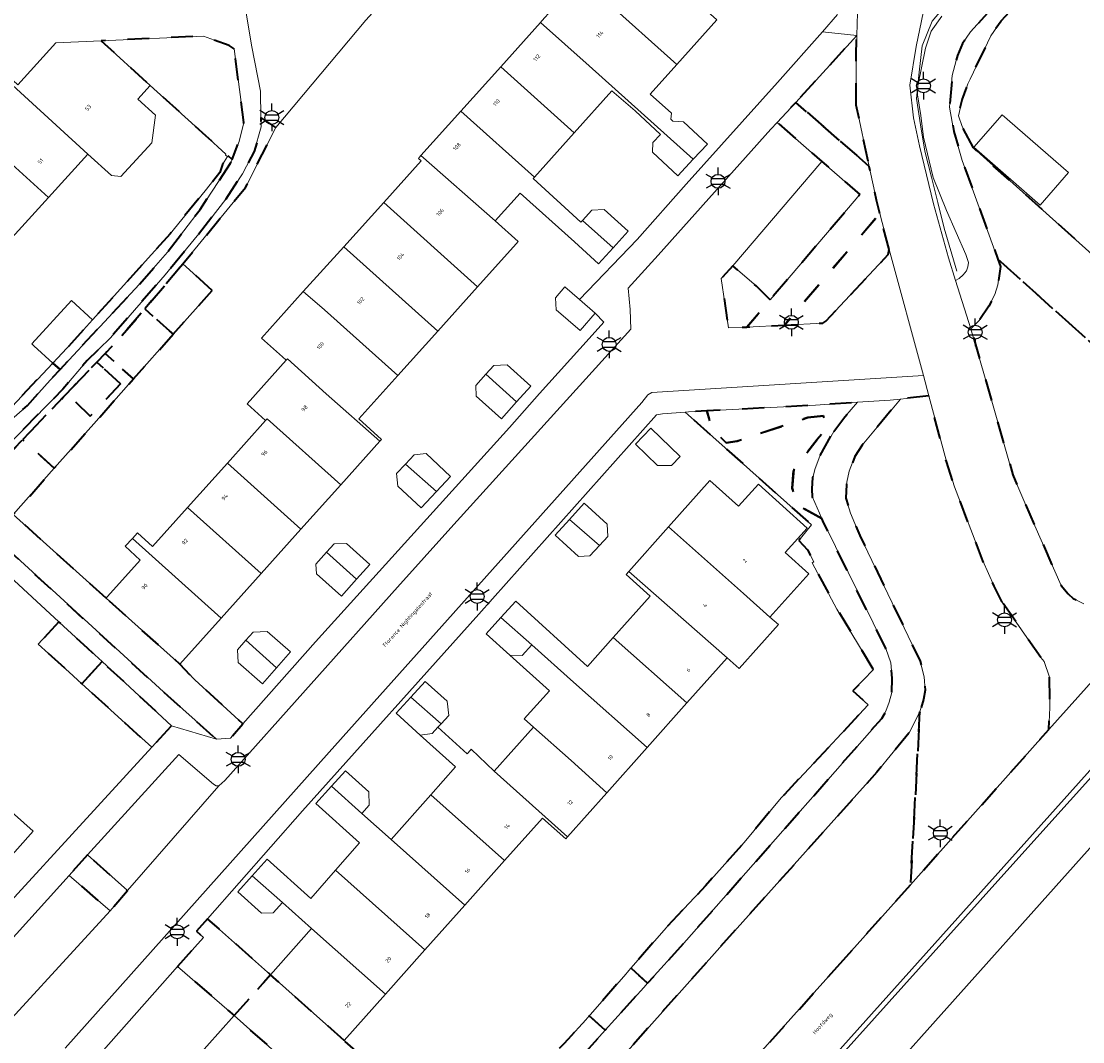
# Model space of a CAD drawing. Extents: x 105780 to 185197, y 477999 to 525027.
# Tile 131 of 562: x 106806 to 106903, y 479144 to 479237. Entities that reach past the tile are written whole.
import ezdxf
from ezdxf.enums import TextEntityAlignment as Align

# ---------------------------------------------------------------- set-up
doc = ezdxf.new("R2010")
doc.units = 0
doc.linetypes.add('XX-HIDDEN', pattern=[4, 2, -2])
for name, color, linetype, lineweight in [('B-GV-GR-MATERIAALGRENS-G', 252, 'XX-HIDDEN', 35), ('B-RO-IE-MEUBILAIR_WEGMEUBILAIR-S', 252, 'Continuous', 25), ('B-RO-IE-TERREINAFSCHEIDING_KUNSTMATIG_HEKWERK-G', 252, 'IE-TERREINAFSCHEIDING-KUNSTMATIG', 18), ('B-WE-GW-WATERGANG_SLOOT_INSTEEK-G', 252, 'Continuous', 30), ('B-XX-KG-KADASTRAAL_BEBOUWING-G', 252, 'Continuous', 20), ('B1-WE-OG-BEBOUWING-T18', 7, 'Continuous', 18), ('B1-WE-OG-TERREIN_ERF-GV', 252, 'Continuous', 18), ('B1-WE-OG-TOPOGRAFIE-T18', 10, 'Continuous', 18), ('B1-WE-OG-WEG-GV', 7, 'Continuous', 18), ('B1-WE-VH-VERHARDING_ASFALT-GV', 252, 'Continuous', 18), ('B1-WE-VH-VERHARDING_BETONSTRAATSTEEN-GV', 252, 'Continuous', 18), ('B1-WE-VH-VERHARDING_TEGEL-GV', 252, 'Continuous', 18)]:
    doc.layers.add(name, color=color, linetype=linetype, lineweight=lineweight)
doc.styles.add('NLCS-ISO', font='NLCS-ISO.ttf')
doc.styles.add('NLCS-ISO-M200-T18', font='NLCS-ISO.ttf', dxfattribs={"height": 0.36})
doc.linetypes.add('IE-TERREINAFSCHEIDING-KUNSTMATIG', pattern='A,4,[82,NLCS.SHX,S=0.75,R=90,X=0,Y=0],4,-2', length=10)

# ---------------------------------------------------------------- blocks, each defined once
blk = doc.blocks.new('B-SIE-WEG_LICHTMAST-SO')
at = {"ltscale": 0.1}
for p, q in [((0, 1.27), (0, 2.53)), ((-1.1, 0.63), (-2.19, 1.27)), ((1.1, 0.63), (2.19, 1.27)), ((-1.1, -0.63), (-2.19, -1.27)), ((0, -1.27), (0, -2.53)), ((1.1, -0.63), (2.19, -1.27))]:
    blk.add_line(p, q, dxfattribs=at)
at = {"flags": 128}
for points in [[(-1.16, 0.5), (1.16, 0.5)], [(-1.16, -0.5), (1.16, -0.5)]]:
    blk.add_lwpolyline(points, dxfattribs=at)
at = {"ltscale": 0.1}
blk.add_circle((0, 0), 1.27, dxfattribs=at)
at = {"style": 'NLCS-ISO'}
blk.add_attdef('TYPE', text='', height=1.8, dxfattribs=at).set_placement((0, 2.53), align=Align.BOTTOM_CENTER)

msp = doc.modelspace()

# ---------------------------------------------------------------- linework, layer by layer
at = {"layer": 'B-GV-GR-MATERIAALGRENS-G', "flags": 128}
for points in [[(106892.864, 479225.148), (106891.821, 479227.102), (106891.484, 479228.071), (106891.817, 479229.541), (106892.359, 479231.021), (106892.559, 479231.439), (106894.444, 479235.385), (106895.38, 479236.774), (106903.939, 479245.837), (106903.082, 479246.602), (106903.39, 479247), (106902.992, 479247.359), (106898.969, 479242.817), (106892.595, 479235.758), (106891.867, 479234.68), (106891.389, 479233.579), (106890.914, 479231.752), (106890.889, 479231.439), (106890.682, 479228.881), (106891.079, 479226.665), (106891.839, 479223.996), (106895.088, 479214.996), (106914.768, 479197.302), (106918.537, 479201.793), (106918.62, 479201.723), (106918.779, 479201.888)], [(106825.35, 479234.21), (106824.892, 479234.504), (106822.558, 479235.361), (106813.204, 479234.938), (106817.692, 479230.858), (106822.732, 479226.286), (106824.594, 479224.597), (106825.154, 479224.089), (106825.81, 479225.74), (106826.23, 479227.48)], [(106882.152, 479229.07), (106882.139, 479233.61), (106882.2, 479235.419), (106876.631, 479229.316), (106883.344, 479223.464)], [(106884.308, 479219.171), (106884, 479220.378), (106883.344, 479223.464), (106876.631, 479229.316), (106874.945, 479227.469), (106879.024, 479223.913), (106882.49, 479220.892), (106874.292, 479211.294), (106872.158, 479208.796), (106875.597, 479208.973)], [(106829.15, 479227.03), (106827.787, 479227.941), (106827.8, 479227.09), (106827.19, 479224.84), (106826.1, 479222.8), (106824.58, 479220.47), (106822.4, 479217.63), (106819.05, 479213.57), (106814.05, 479207.81), (106811.93, 479205.73), (106809.7, 479203.11), (106801.545, 479194.821), (106802.07, 479194.35), (106806.03, 479198.5), (106809.771, 479202.42), (106810.073, 479202.737), (106812.804, 479205.599), (106813.556, 479206.387), (106814.77, 479207.66), (106817.186, 479210.457), (106819.02, 479212.58), (106820.661, 479214.576), (106826.38, 479221.53)], [(106816.7, 479212.71), (106819.25, 479215.62), (106822.23, 479219.54), (106825.02, 479223.75), (106825.154, 479224.089), (106824.594, 479224.597), (106824.558, 479224.485), (106824.74, 479224.37), (106824.286, 479223.633), (106824.052, 479222.898), (106823.163, 479221.806), (106822.71, 479221.25), (106819.51, 479217.32), (106812.411, 479209.452), (106810.492, 479207.325), (106808.786, 479205.511), (106809.449, 479204.915)], [(106885.15, 479215.869), (106884.308, 479219.171), (106875.597, 479208.973), (106879.095, 479209.153), (106879.373, 479209.325), (106885.071, 479215.43)], [(106823.334, 479212.146), (106821.267, 479214.033), (106820.661, 479214.576), (106819.02, 479212.58), (106817.186, 479210.457), (106819.776, 479208.135)], [(106874.292, 479211.294), (106873.037, 479212.539), (106870.874, 479214.371), (106869.815, 479213.219), (106870.476, 479208.709), (106872.158, 479208.796)], [(106895.088, 479214.996), (106895.331, 479214.324), (106895.099, 479212.648), (106894.822, 479211.768), (106894.276, 479210.706), (106893.378, 479209.383), (106892.633, 479208.641), (106893.796, 479204.568), (106894.525, 479202.014), (106896.457, 479195.307), (106897.996, 479191.67), (106900.882, 479185.179), (106901.493, 479184.435), (106901.964, 479184.01), (106902.928, 479183.529), (106903.941, 479183.309), (106905.353, 479183.145), (106906.671, 479183.11), (106908.163, 479183.385), (106910.3, 479184.235), (106911.118, 479184.733), (106918.64, 479193.075), (106916.535, 479195.647), (106914.768, 479197.302)], [(106819.776, 479208.135), (106817.186, 479210.457), (106814.77, 479207.66), (106813.556, 479206.387), (106816.158, 479204.056)], [(106810.073, 479202.737), (106809.771, 479202.42), (106806.03, 479198.5), (106808.926, 479195.903), (106812.52, 479199.955), (106816.158, 479204.056), (106813.556, 479206.387), (106812.804, 479205.599), (106814.98, 479203.61), (106812.21, 479200.66)], [(106814.98, 479203.61), (106812.804, 479205.599), (106810.073, 479202.737), (106812.21, 479200.66)], [(106797.2, 479202.14), (106795.169, 479199.843), (106795.51, 479199.89), (106796.23, 479199.74), (106798.79, 479197.79), (106801.23, 479197.47), (106802.04, 479197.76), (106806.48, 479201.63), (106808.56, 479203.96), (106809.449, 479204.915), (106808.786, 479205.511), (106801.746, 479198.026)], [(106880.098, 479199.262), (106881.112, 479200.602), (106882.28, 479201.922), (106878.419, 479201.666), (106868.523, 479201.141), (106868.983, 479199.525), (106870.274, 479198.233), (106871.278, 479198.376), (106877.732, 479200.53), (106879.167, 479200.674), (106879.597, 479199.668), (106878.593, 479198.52), (106876.442, 479195.792), (106876.298, 479194.069), (106876.872, 479192.489), (106879.005, 479191.303), (106878.156, 479193.251), (106878.121, 479194.036), (106878.193, 479195.052), (106878.41, 479195.878), (106878.829, 479197.008)], [(106895.487, 479183.671), (106894.746, 479185.129), (106893.716, 479187.434), (106891.134, 479194.21), (106890.389, 479196.513), (106888.783, 479202.517), (106886.182, 479202.224), (106882.681, 479198.004), (106882.032, 479196.981), (106881.506, 479195.622), (106881.3, 479194.644), (106881.25, 479194.406), (106881.207, 479193.183), (106881.618, 479191.799), (106882.483, 479189.769), (106887.987, 479178.271), (106888.366, 479176.848), (106888.44, 479175.644), (106888.306, 479174.797), (106887.972, 479173.648), (106887.104, 479157.864), (106899.747, 479172.052), (106899.829, 479174.051), (106899.813, 479176.825), (106899.324, 479178.242), (106899.003, 479178.626)], [(106879.097, 479191.091), (106879.005, 479191.303), (106876.872, 479192.489), (106876.298, 479194.069), (106876.442, 479195.792), (106878.593, 479198.52), (106879.597, 479199.668), (106879.167, 479200.674), (106877.732, 479200.53), (106871.278, 479198.376), (106870.274, 479198.233), (106868.983, 479199.525), (106868.523, 479201.141), (106866.842, 479201.052), (106866.531, 479201.028), (106866.807, 479200.782), (106878.074, 479190.722), (106876.916, 479189.302), (106877.717, 479188.459), (106878.295, 479187.357), (106878.121, 479187.249), (106880.397, 479183.038), (106883.72, 479177.533), (106881.849, 479175.561), (106883.257, 479174.307), (106879.161, 479169.905), (106876.936, 479167.545), (106875.595, 479166.122), (106875.293, 479165.802), (106871.906, 479161.71), (106868.387, 479157.776), (106864.921, 479154.094), (106864.815, 479153.972), (106861.583, 479150.249), (106863.102, 479148.867), (106866.421, 479152.547), (106866.666, 479152.819), (106877.042, 479164.6), (106878.424, 479166.169), (106884.487, 479173.053), (106884.866, 479173.711), (106885.157, 479174.545), (106885.396, 479175.438), (106885.434, 479176.716), (106885.304, 479178.135), (106884.854, 479179.432)], [(106808.926, 479195.903), (106806.03, 479198.5), (106802.07, 479194.35), (106805.166, 479191.663)], [(106813.666, 479184.046), (106805.166, 479191.663), (106802.07, 479194.35), (106801.545, 479194.821), (106800.6, 479193.86), (106800.42, 479193.2), (106800.66, 479192.47), (106801.35, 479191.66), (106802.54, 479190.43), (106819.25, 479175.14), (106823.724, 479171.166), (106825.019, 479171.249), (106826.141, 479172.561), (106821.77, 479176.58), (106820.379, 479178.019)], [(106809.344, 479181.879), (106807.465, 479179.824), (106810.273, 479177.271), (106811.428, 479176.221), (106813.285, 479178.246), (106811.968, 479179.46), (106809.762, 479181.493)], [(106813.285, 479178.246), (106811.428, 479176.221), (106815.734, 479172.327), (106817.832, 479170.424), (106819.638, 479172.393)], [(106811.943, 479160.601), (106810.277, 479158.72), (106814.013, 479155.479), (106815.597, 479157.344)], [(106822.917, 479154.762), (106821.924, 479153.633), (106822.556, 479153.04), (106820.184, 479150.41), (106825.343, 479145.913), (106828.662, 479149.646)], [(106835.402, 479143.644), (106828.662, 479149.646), (106825.343, 479145.913), (106834.179, 479138.058), (106834.161, 479138.038), (106843.775, 479129.528), (106843.777, 479129.531), (106844.823, 479128.596), (106848.127, 479132.282), (106846.026, 479134.182)], [(106863.102, 479148.867), (106861.583, 479150.249), (106861.245, 479149.86), (106861.144, 479149.744), (106857.846, 479145.984), (106857.764, 479145.891), (106859.235, 479144.58), (106862.75, 479148.477)], [(106859.235, 479144.58), (106857.764, 479145.891), (106857.45, 479145.533), (106855.835, 479143.758), (106855.432, 479143.315), (106855.118, 479142.997), (106854.012, 479141.906), (106855.57, 479140.518), (106856.618, 479141.677), (106856.905, 479141.996)]]:
    msp.add_lwpolyline(points, close=True, dxfattribs=at)
for points in [[(106880.441, 479150.387), (106887.104, 479157.864), (106887.972, 479173.648), (106887.031, 479171.81), (106884.03, 479168.141), (106869.442, 479151.854), (106850.82, 479130.959), (106821.005, 479097.629), (106805.382, 479082.003), (106808.124, 479080.435)], [(106836.618, 479102.046), (106838.909, 479104.311), (106840.972, 479106.351), (106846.869, 479112.977), (106880.441, 479150.387)]]:
    msp.add_lwpolyline(points, dxfattribs=at)
at = {"layer": 'B-RO-IE-TERREINAFSCHEIDING_KUNSTMATIG_HEKWERK-G', "flags": 128}
msp.add_lwpolyline([(106891.348, 479213.885), (106890.177, 479217.829), (106889.599, 479220.166), (106889.026, 479222.485), (106888.425, 479224.862), (106888.036, 479227.25), (106887.668, 479229.656), (106887.915, 479232.059), (106888.176, 479234.466), (106889.075, 479236.714), (106890.624, 479238.522), (106889.727, 479239.363), (106891.346, 479241.138)], dxfattribs=at)
at = {"layer": 'B-WE-GW-WATERGANG_SLOOT_INSTEEK-G', "flags": 128}
for points in [[(107035.403, 479314.575), (107008.687, 479284.573), (106950.549, 479220.066), (106946.073, 479215.052), (106922.096, 479188.199), (106915.46, 479180.837), (106894.817, 479157.926), (106871.207, 479131.64), (106856.664, 479115.264), (106843.753, 479100.883), (106839.086, 479095.685), (106831.058, 479087.346), (106828.558, 479083.714), (106824.433, 479078.796), (106811.785, 479064.255), (106806.391, 479058.054), (106807.249, 479057.263), (106794.544, 479043.112)], [(106803.729, 479049.822), (106814.47, 479061.873), (106828.835, 479077.991), (106883.759, 479139.14), (106907.593, 479165.795), (106918.595, 479178.021), (106949.929, 479212.839), (107009.785, 479279.696), (107025.348, 479296.852)]]:
    msp.add_lwpolyline(points, dxfattribs=at)
msp.add_lwpolyline([(106864.382, 479089.73), (106866.227, 479092.109), (106868.209, 479094.391), (106890.047, 479118.708), (106900.311, 479130.059), (106917.399, 479149.19), (106932.005, 479165.409), (106918.595, 479178.021), (106907.593, 479165.795), (106883.759, 479139.14), (106828.835, 479077.991), (106814.47, 479061.873), (106803.729, 479049.822), (106797.014, 479042.489), (106794.981, 479040.143), (106793.244, 479038.231), (106763.49, 479005.024), (106776.564, 478993.275), (106806.549, 479026.282), (106808.65, 479028.626), (106816.403, 479037.017), (106824.289, 479045.56), (106847.641, 479071.621)], close=True, dxfattribs=at)
at = {"layer": 'B-XX-KG-KADASTRAAL_BEBOUWING-G', "flags": 128}
for points in [[(106862.743, 479242.827), (106859.101, 479238.771), (106865.774, 479232.779), (106869.416, 479236.836)], [(106865.774, 479232.779), (106859.101, 479238.771), (106856.974, 479240.681), (106853.455, 479236.762), (106853.318, 479236.61), (106857.756, 479232.657), (106867.262, 479224.116), (106868.562, 479225.503), (106866.393, 479227.539), (106865.409, 479227.583), (106865.212, 479227.768), (106865.27, 479228.34), (106863.337, 479230.065)], [(106853.318, 479236.61), (106849.689, 479232.567), (106856.405, 479226.538), (106859.829, 479230.352), (106861.979, 479228.552), (106864.289, 479226.39), (106863.595, 479225.651), (106863.555, 479224.764), (106865.85, 479222.611), (106867.262, 479224.116), (106857.756, 479232.657)], [(106816.548, 479229.6), (106817.692, 479230.858), (106813.204, 479234.938), (106809.068, 479234.749), (106805.593, 479230.926), (106803.536, 479232.796), (106803.279, 479232.514), (106811.998, 479224.595), (106814.159, 479222.629), (106815.015, 479222.531), (106817.821, 479225.617), (106818.151, 479228.143)], [(106803.279, 479232.514), (106799.667, 479228.541), (106808.396, 479220.635), (106811.998, 479224.595)], [(106849.689, 479232.567), (106846.047, 479228.51), (106852.762, 479222.481), (106856.405, 479226.538)], [(106799.667, 479228.541), (106796.041, 479224.553), (106804.74, 479216.613), (106808.396, 479220.635)], [(106852.649, 479222.355), (106852.762, 479222.481), (106846.047, 479228.51), (106842.405, 479224.454), (106849.187, 479218.499), (106851.463, 479221.034), (106856.419, 479216.579), (106858.613, 479214.576), (106859.943, 479216.033), (106857.151, 479218.54), (106857.001, 479218.376)], [(106901.546, 479222.901), (106895.487, 479228.183), (106892.9, 479225.215), (106898.96, 479219.933)], [(106842.405, 479224.454), (106842.286, 479224.321), (106842.178, 479224.201), (106842.434, 479223.971), (106839.006, 479220.178), (106847.58, 479212.479), (106851.108, 479216.408), (106851.29, 479216.611), (106849.187, 479218.499)], [(106839.006, 479220.178), (106835.35, 479216.134), (106843.938, 479208.423), (106847.58, 479212.479)], [(106857.151, 479218.54), (106859.943, 479216.033), (106861.323, 479217.545), (106859.139, 479219.539), (106857.996, 479219.466)], [(106835.35, 479216.134), (106831.65, 479212.04), (106833.596, 479210.357), (106840.288, 479204.357), (106843.938, 479208.423)], [(106856.88, 479211.305), (106855.547, 479212.462), (106854.692, 479211.477), (106854.765, 479210.379), (106856.946, 479208.488), (106858.312, 479210.063)], [(106833.596, 479210.357), (106831.65, 479212.04), (106827.838, 479207.794), (106829.752, 479206.075), (106830.104, 479205.759), (106830.23, 479205.899), (106833.753, 479202.708), (106838.645, 479198.365), (106838.804, 479198.54), (106836.734, 479200.399), (106840.288, 479204.357)], [(106810.492, 479207.325), (106812.411, 479209.452), (106810.499, 479211.211), (106806.864, 479207.248), (106807.05, 479207.08), (106808.786, 479205.511)], [(106833.753, 479202.708), (106830.23, 479205.899), (106830.104, 479205.759), (106826.533, 479201.782), (106828.225, 479200.263), (106828.368, 479200.422), (106835.081, 479194.395), (106838.645, 479198.365)], [(106848.328, 479204.481), (106851.142, 479201.955), (106852.448, 479203.411), (106850.28, 479205.355), (106849.058, 479205.294)], [(106848.328, 479204.481), (106847.405, 479203.452), (106847.453, 479202.49), (106849.764, 479200.418), (106851.142, 479201.955)], [(106828.225, 479200.263), (106824.726, 479196.365), (106831.439, 479190.338), (106835.081, 479194.395), (106828.368, 479200.422)], [(106866.082, 479196.966), (106863.384, 479199.551), (106861.989, 479198.094), (106864.021, 479196.148), (106865.298, 479196.147)], [(106840.991, 479196.282), (106843.821, 479193.77), (106845.113, 479195.151), (106842.885, 479197.235), (106841.774, 479197.119)], [(106824.726, 479196.365), (106821.082, 479192.306), (106827.81, 479186.295), (106831.439, 479190.338)], [(106840.991, 479196.282), (106840.186, 479195.422), (106840.306, 479194.266), (106842.428, 479192.281), (106843.821, 479193.77)], [(106865.02, 479190.547), (106871.847, 479184.468), (106874.276, 479182.305), (106877.834, 479186.264), (106875.679, 479188.208), (106877.68, 479190.443), (106873.219, 479194.451), (106871.41, 479192.426), (106868.779, 479194.768)], [(106821.082, 479192.306), (106817.9, 479188.762), (106816.53, 479190), (106816.056, 479189.497), (106824.155, 479182.225), (106827.81, 479186.295)], [(106855.959, 479191.23), (106858.695, 479188.836), (106859.466, 479189.68), (106859.414, 479190.808), (106857.32, 479192.721)], [(106855.959, 479191.23), (106854.65, 479189.796), (106856.781, 479187.851), (106857.84, 479187.899), (106858.695, 479188.836)], [(106871.847, 479184.468), (106865.02, 479190.547), (106861.394, 479186.475), (106870.358, 479178.6), (106871.472, 479177.608), (106875.045, 479181.62), (106874.276, 479182.305)], [(106816.056, 479189.497), (106815.39, 479188.79), (106816.772, 479187.506), (106813.787, 479184.181), (106813.666, 479184.046), (106820.379, 479178.019), (106824.155, 479182.225)], [(106833.787, 479188.23), (106832.815, 479187.152), (106832.853, 479186.274), (106835.137, 479184.215), (106836.534, 479185.764)], [(106833.787, 479188.23), (106836.534, 479185.764), (106837.75, 479187.113), (106835.612, 479189.041), (106834.472, 479188.991)], [(106861.394, 479186.475), (106861.139, 479186.188), (106863.333, 479184.234), (106859.962, 479180.449), (106866.679, 479174.468), (106870.358, 479178.6)], [(106859.962, 479180.449), (106857.602, 479177.799), (106851.056, 479183.761), (106849.707, 479182.279), (106852.533, 479179.763), (106856.336, 479176.377), (106863.053, 479170.396), (106866.679, 479174.468)], [(106849.707, 479182.279), (106848.349, 479180.787), (106850.512, 479178.819), (106851.656, 479178.8), (106852.533, 479179.763)], [(106826.425, 479180.187), (106829.217, 479177.68), (106830.49, 479179.133), (106828.352, 479181.007), (106827.09, 479180.947)], [(106826.425, 479180.187), (106825.656, 479179.31), (106825.709, 479178.176), (106827.939, 479176.222), (106829.217, 479177.68)], [(106856.336, 479176.377), (106852.533, 479179.763), (106851.656, 479178.8), (106850.512, 479178.819), (106854.138, 479175.59), (106851.84, 479173.005), (106852.673, 479172.264), (106856.113, 479169.206), (106859.382, 479166.275), (106863.053, 479170.396)], [(106841.48, 479175.005), (106844.238, 479172.549), (106844.942, 479173.327), (106844.79, 479174.617), (106842.777, 479176.439)], [(106841.48, 479175.005), (106840.141, 479173.526), (106842.339, 479171.537), (106843.44, 479171.667), (106843.962, 479172.244), (106844.238, 479172.549)], [(106849.084, 479168.233), (106846.998, 479170.238), (106846.925, 479170.156), (106846.632, 479169.827), (106843.962, 479172.244), (106843.44, 479171.667), (106842.339, 479171.537), (106845.56, 479168.623), (106843.299, 479166.084), (106850.039, 479160.081), (106853.492, 479163.959), (106855.627, 479162.057), (106855.8, 479162.252)], [(106852.673, 479172.264), (106849.084, 479168.233), (106855.8, 479162.252), (106859.382, 479166.275), (106856.113, 479169.206)], [(106803.568, 479165.816), (106804.76, 479167.18), (106803.997, 479167.882), (106796.774, 479159.785), (106800.985, 479156.029), (106806.991, 479162.763)], [(106834.23, 479166.858), (106837.011, 479164.381), (106837.687, 479165.126), (106837.65, 479166.343), (106835.517, 479168.277)], [(106839.673, 479162.011), (106837.011, 479164.381), (106834.23, 479166.858), (106832.817, 479165.301), (106836.779, 479161.706), (106834.599, 479159.211), (106842.775, 479151.923), (106846.413, 479156.009)], [(106843.299, 479166.084), (106839.673, 479162.011), (106846.413, 479156.009), (106850.039, 479160.081)], [(106834.599, 479159.211), (106832.337, 479156.623), (106828.368, 479160.209), (106827, 479158.694), (106829.759, 479156.238), (106832.421, 479153.867), (106839.161, 479147.865), (106842.775, 479151.923)], [(106827, 479158.694), (106825.674, 479157.226), (106827.847, 479155.263), (106828.907, 479155.295), (106829.759, 479156.238)], [(106832.421, 479153.867), (106828.662, 479149.646), (106835.402, 479143.644), (106839.161, 479147.865)], [(106821.619, 479141.724), (106830.455, 479133.869), (106834.161, 479138.038), (106834.179, 479138.058), (106825.343, 479145.913)]]:
    msp.add_lwpolyline(points, close=True, dxfattribs=at)
at = {"layer": 'B1-WE-OG-TERREIN_ERF-GV', "flags": 128}
for points in [[(106823.555, 479251.875), (106825.27, 479244.62), (106826.96, 479234.4), (106827.75, 479230.35), (106827.787, 479227.941), (106829.15, 479227.03), (106837.38, 479236.83), (106839.49, 479239.2), (106828.12, 479249.25), (106827.13, 479248.37)], [(106901.546, 479222.901), (106898.96, 479219.933), (106892.9, 479225.215), (106895.487, 479228.183)], [(106852.448, 479203.411), (106851.142, 479201.955), (106849.764, 479200.418), (106847.453, 479202.49), (106847.405, 479203.452), (106848.328, 479204.481), (106849.058, 479205.294), (106850.28, 479205.355)], [(106866.082, 479196.966), (106865.298, 479196.147), (106864.021, 479196.148), (106861.989, 479198.094), (106863.384, 479199.551)], [(106845.113, 479195.151), (106843.821, 479193.77), (106842.428, 479192.281), (106840.306, 479194.266), (106840.186, 479195.422), (106840.991, 479196.282), (106841.774, 479197.119), (106842.885, 479197.235)], [(106855.959, 479191.23), (106857.32, 479192.721), (106859.414, 479190.808), (106859.466, 479189.68), (106858.695, 479188.836), (106857.84, 479187.899), (106856.781, 479187.851), (106854.65, 479189.796)], [(106837.75, 479187.113), (106836.534, 479185.764), (106835.137, 479184.215), (106832.853, 479186.274), (106832.815, 479187.152), (106833.787, 479188.23), (106834.472, 479188.991), (106835.612, 479189.041)], [(106830.49, 479179.133), (106829.217, 479177.68), (106827.939, 479176.222), (106825.709, 479178.176), (106825.656, 479179.31), (106826.425, 479180.187), (106827.09, 479180.947), (106828.352, 479181.007)], [(106821.619, 479141.724), (106825.343, 479145.913), (106820.184, 479150.41), (106819.492, 479149.642), (106810.131, 479139.051), (106806.976, 479135.561), (106807.076, 479132.594), (106810.684, 479129.423), (106812.996, 479132.024), (106809.406, 479135.215), (106810.825, 479136.811), (106814.415, 479133.62), (106818.027, 479137.684)]]:
    msp.add_lwpolyline(points, close=True, dxfattribs=at)
for points in [[(106903.939, 479245.837), (106895.38, 479236.774), (106894.444, 479235.385), (106892.559, 479231.439), (106892.359, 479231.021), (106891.817, 479229.541), (106891.484, 479228.071), (106891.821, 479227.102), (106892.864, 479225.148), (106918.779, 479201.888)], [(106837.38, 479236.83), (106829.15, 479227.03), (106826.38, 479221.53), (106820.661, 479214.576), (106821.267, 479214.033), (106823.334, 479212.146), (106819.776, 479208.135), (106816.158, 479204.056), (106812.52, 479199.955), (106808.926, 479195.903), (106805.166, 479191.663), (106813.666, 479184.046), (106813.787, 479184.181), (106816.772, 479187.506), (106815.39, 479188.79), (106816.056, 479189.497), (106816.53, 479190), (106817.9, 479188.762), (106821.082, 479192.306), (106824.726, 479196.365), (106828.225, 479200.263), (106826.533, 479201.782), (106830.104, 479205.759), (106829.752, 479206.075), (106827.838, 479207.794), (106831.65, 479212.04), (106835.35, 479216.134), (106839.006, 479220.178), (106842.434, 479223.971), (106842.178, 479224.201), (106842.286, 479224.321), (106842.405, 479224.454), (106846.047, 479228.51), (106849.689, 479232.567), (106853.318, 479236.61), (106853.455, 479236.762)], [(106869.416, 479236.836), (106865.774, 479232.779), (106863.337, 479230.065), (106865.27, 479228.34), (106865.212, 479227.768), (106865.409, 479227.583), (106866.393, 479227.539), (106868.562, 479225.503), (106867.262, 479224.116), (106865.85, 479222.611), (106863.555, 479224.764), (106863.595, 479225.651), (106864.289, 479226.39), (106861.979, 479228.552), (106859.829, 479230.352), (106856.405, 479226.538), (106852.762, 479222.481), (106852.649, 479222.355), (106857.001, 479218.376), (106857.151, 479218.54), (106857.996, 479219.466), (106859.139, 479219.539), (106861.323, 479217.545), (106859.943, 479216.033), (106858.613, 479214.576), (106856.419, 479216.579), (106851.463, 479221.034), (106849.187, 479218.499), (106851.29, 479216.611), (106851.108, 479216.408), (106847.58, 479212.479), (106843.938, 479208.423), (106840.288, 479204.357), (106836.734, 479200.399), (106838.804, 479198.54), (106838.645, 479198.365), (106835.081, 479194.395), (106831.439, 479190.338), (106827.81, 479186.295), (106824.155, 479182.225), (106820.379, 479178.019), (106821.77, 479176.58), (106826.141, 479172.561), (106832.761, 479180.065), (106850.49, 479199.63), (106853.22, 479202.731), (106857.77, 479207.74), (106859.119, 479209.236), (106858.312, 479210.063), (106856.946, 479208.488), (106854.765, 479210.379), (106854.692, 479211.477), (106855.547, 479212.462), (106856.88, 479211.305), (106862.155, 479216.801), (106866.623, 479221.852), (106874.966, 479231.139), (106879.064, 479235.765), (106880.454, 479237.334)], [(106801.746, 479198.026), (106808.786, 479205.511), (106807.05, 479207.08), (106806.864, 479207.248), (106810.499, 479211.211), (106812.411, 479209.452), (106819.51, 479217.32), (106822.71, 479221.25), (106823.163, 479221.806), (106824.052, 479222.898), (106824.286, 479223.633), (106824.74, 479224.37), (106824.558, 479224.485), (106824.594, 479224.597), (106822.732, 479226.286), (106817.692, 479230.858), (106816.548, 479229.6), (106818.151, 479228.143), (106817.821, 479225.617), (106815.015, 479222.531), (106814.159, 479222.629), (106811.998, 479224.595), (106808.396, 479220.635), (106804.74, 479216.613)], [(106855.432, 479143.315), (106855.835, 479143.758), (106857.45, 479145.533), (106857.764, 479145.891), (106857.846, 479145.984), (106861.144, 479149.744), (106861.245, 479149.86), (106861.583, 479150.249), (106864.815, 479153.972), (106864.921, 479154.094), (106868.387, 479157.776), (106871.906, 479161.71), (106875.293, 479165.802), (106875.595, 479166.122), (106876.936, 479167.545), (106879.161, 479169.905), (106883.257, 479174.307), (106881.849, 479175.561), (106883.72, 479177.533), (106880.397, 479183.038), (106878.121, 479187.249), (106878.295, 479187.357), (106877.717, 479188.459), (106876.916, 479189.302), (106878.074, 479190.722), (106866.807, 479200.782), (106866.531, 479201.028), (106864.471, 479200.87), (106863.903, 479200.772), (106847.693, 479182.565), (106831.579, 479164.602), (106822.917, 479154.762), (106828.662, 479149.646), (106832.421, 479153.867), (106829.759, 479156.238), (106828.907, 479155.295), (106827.847, 479155.263), (106825.674, 479157.226), (106827, 479158.694), (106828.368, 479160.209), (106832.337, 479156.623), (106834.599, 479159.211), (106836.779, 479161.706), (106832.817, 479165.301), (106834.23, 479166.858), (106835.517, 479168.277), (106837.65, 479166.343), (106837.687, 479165.126), (106837.011, 479164.381), (106839.673, 479162.011), (106843.299, 479166.084), (106845.56, 479168.623), (106842.339, 479171.537), (106840.141, 479173.526), (106841.48, 479175.005), (106842.777, 479176.439), (106844.79, 479174.617), (106844.942, 479173.327), (106844.238, 479172.549), (106843.962, 479172.244), (106846.632, 479169.827), (106846.925, 479170.156), (106846.998, 479170.238), (106849.084, 479168.233), (106852.673, 479172.264), (106851.84, 479173.005), (106854.138, 479175.59), (106850.512, 479178.819), (106848.349, 479180.787), (106849.707, 479182.279), (106851.056, 479183.761), (106857.602, 479177.799), (106859.962, 479180.449), (106863.333, 479184.234), (106861.139, 479186.188), (106861.394, 479186.475), (106865.02, 479190.547), (106868.779, 479194.768), (106871.41, 479192.426), (106873.219, 479194.451), (106877.68, 479190.443), (106875.679, 479188.208), (106877.834, 479186.264), (106874.276, 479182.305), (106875.045, 479181.62), (106871.472, 479177.608), (106870.358, 479178.6), (106866.679, 479174.468), (106863.053, 479170.396), (106859.382, 479166.275), (106855.8, 479162.252), (106855.627, 479162.057), (106853.492, 479163.959), (106850.039, 479160.081), (106846.413, 479156.009), (106842.775, 479151.923), (106839.161, 479147.865), (106835.402, 479143.644), (106846.026, 479134.182)], [(106798.3, 479149.13), (106817.832, 479170.424), (106815.734, 479172.327), (106811.428, 479176.221), (106810.273, 479177.271), (106807.465, 479179.824), (106809.344, 479181.879), (106799.14, 479191.28)], [(106803.568, 479165.816), (106806.991, 479162.763), (106800.985, 479156.029)]]:
    msp.add_lwpolyline(points, dxfattribs=at)
at = {"layer": 'B1-WE-OG-WEG-GV', "flags": 128}
msp.add_lwpolyline([(106915.46, 479180.837), (106915.038, 479181.217), (106859.933, 479119.7), (106845.898, 479103.883), (106843.48, 479101.133), (106843.753, 479100.883), (106856.664, 479115.264), (106871.207, 479131.64), (106894.817, 479157.926)], close=True, dxfattribs=at)
at = {"layer": 'B1-WE-VH-VERHARDING_ASFALT-GV', "flags": 128}
for points in [[(106801.545, 479194.821), (106809.7, 479203.11), (106811.93, 479205.73), (106814.05, 479207.81), (106819.05, 479213.57), (106822.4, 479217.63), (106824.58, 479220.47), (106826.1, 479222.8), (106827.19, 479224.84), (106827.8, 479227.09), (106827.787, 479227.941), (106827.75, 479230.35), (106826.96, 479234.4), (106825.27, 479244.62)], [(106889.963, 479237.189), (106888.997, 479235.804), (106888.466, 479234.275), (106887.764, 479230.818), (106887.739, 479229.998), (106888.051, 479228.105), (106888.305, 479226.143), (106889.177, 479222.454), (106890.401, 479219.451), (106892.177, 479215.431), (106892.42, 479214.691), (106892.356, 479214.289), (106892.215, 479213.918), (106891.917, 479213.56), (106891.552, 479213.241), (106891.229, 479213.056), (106892.633, 479208.641), (106893.378, 479209.383), (106894.276, 479210.706), (106894.822, 479211.768), (106895.099, 479212.648), (106895.331, 479214.324), (106895.088, 479214.996), (106891.839, 479223.996), (106891.079, 479226.665), (106890.682, 479228.881), (106890.889, 479231.439), (106890.914, 479231.752), (106891.389, 479233.579), (106891.867, 479234.68), (106892.595, 479235.758), (106898.969, 479242.817)], [(106805.593, 479230.926), (106809.068, 479234.749), (106813.204, 479234.938), (106822.558, 479235.361), (106824.892, 479234.504), (106825.35, 479234.21), (106826.23, 479227.48), (106825.81, 479225.74), (106825.154, 479224.089), (106825.02, 479223.75), (106822.23, 479219.54), (106819.25, 479215.62), (106816.7, 479212.71), (106809.449, 479204.915), (106808.56, 479203.96), (106806.48, 479201.63), (106802.04, 479197.76)], [(106850.82, 479130.959), (106869.442, 479151.854), (106884.03, 479168.141), (106887.031, 479171.81), (106887.972, 479173.648), (106888.306, 479174.797), (106888.44, 479175.644), (106888.366, 479176.848), (106887.987, 479178.271), (106882.483, 479189.769), (106881.618, 479191.799), (106881.207, 479193.183), (106881.25, 479194.406), (106881.3, 479194.644), (106881.506, 479195.622), (106882.032, 479196.981), (106882.681, 479198.004), (106886.182, 479202.224), (106885.246, 479202.119), (106882.28, 479201.922), (106881.112, 479200.602), (106880.098, 479199.262), (106878.829, 479197.008), (106878.41, 479195.878), (106878.193, 479195.052), (106878.121, 479194.036), (106878.156, 479193.251), (106879.005, 479191.303), (106879.097, 479191.091), (106884.854, 479179.432), (106885.304, 479178.135), (106885.434, 479176.716), (106885.396, 479175.438), (106885.157, 479174.545), (106884.866, 479173.711), (106884.487, 479173.053), (106878.424, 479166.169), (106877.042, 479164.6), (106866.666, 479152.819), (106866.421, 479152.547), (106863.102, 479148.867), (106862.75, 479148.477), (106859.235, 479144.58), (106856.905, 479141.996)], [(106799.14, 479191.28), (106809.344, 479181.879), (106809.762, 479181.493), (106811.968, 479179.46), (106813.285, 479178.246), (106819.638, 479172.393), (106823.724, 479171.166), (106819.25, 479175.14), (106802.54, 479190.43)]]:
    msp.add_lwpolyline(points, dxfattribs=at)
msp.add_lwpolyline([(106915.038, 479181.217), (106911.118, 479184.733), (106899.747, 479172.052), (106887.104, 479157.864), (106880.441, 479150.387), (106846.869, 479112.977), (106840.972, 479106.351), (106838.909, 479104.311), (106841.515, 479102.638), (106843.48, 479101.133), (106845.898, 479103.883), (106859.933, 479119.7)], close=True, dxfattribs=at)
at = {"layer": 'B1-WE-VH-VERHARDING_BETONSTRAATSTEEN-GV', "flags": 128}
for points in [[(106902.928, 479183.529), (106901.964, 479184.01), (106901.493, 479184.435), (106900.882, 479185.179), (106897.996, 479191.67), (106896.457, 479195.307), (106894.525, 479202.014), (106893.796, 479204.568), (106892.633, 479208.641), (106891.229, 479213.056), (106890.57, 479215.118), (106889.205, 479220.058), (106887.928, 479225.345), (106887.388, 479227.916), (106887.04, 479230.899), (106887.616, 479234.427), (106889.73, 479244.54)], [(106882.341, 479239.604), (106882.2, 479235.419), (106882.139, 479233.61), (106882.152, 479229.07), (106883.344, 479223.464), (106884, 479220.378), (106884.308, 479219.171), (106885.15, 479215.869), (106888.286, 479204.373), (106888.783, 479202.517), (106890.389, 479196.513), (106891.134, 479194.21), (106893.716, 479187.434), (106894.746, 479185.129), (106895.487, 479183.671), (106899.003, 479178.626), (106899.324, 479178.242), (106899.813, 479176.825), (106899.829, 479174.051), (106899.747, 479172.052), (106911.118, 479184.733)], [(106809.918, 479142.94), (106834.023, 479169.988), (106862.58, 479201.905), (106863.113, 479202.607), (106863.479, 479202.825), (106888.286, 479204.373), (106885.15, 479215.869), (106885.071, 479215.43), (106879.373, 479209.325), (106879.095, 479209.153), (106875.597, 479208.973), (106872.158, 479208.796), (106870.476, 479208.709), (106869.815, 479213.219), (106870.874, 479214.371), (106879.024, 479223.913), (106874.945, 479227.469), (106874.36, 479226.879), (106864.082, 479215.355), (106861.325, 479212.343), (106861.513, 479210.403), (106861.56, 479208.596), (106845.119, 479190.462), (106840.272, 479185.032), (106824.51, 479167.375), (106823.947, 479166.901), (106815.597, 479157.344), (106814.013, 479155.479), (106801.683, 479142.025)]]:
    msp.add_lwpolyline(points, dxfattribs=at)
for points in [[(106882.49, 479220.892), (106879.024, 479223.913), (106870.874, 479214.371), (106873.037, 479212.539), (106874.292, 479211.294)], [(106823.947, 479166.901), (106823.708, 479166.897), (106823.475, 479167.041), (106820.292, 479169.754), (106811.943, 479160.601), (106815.597, 479157.344)], [(106814.013, 479155.479), (106810.277, 479158.72), (106798.089, 479145.215), (106801.683, 479142.025)]]:
    msp.add_lwpolyline(points, close=True, dxfattribs=at)
at = {"layer": 'B1-WE-VH-VERHARDING_TEGEL-GV', "flags": 128}
for points in [[(106889.73, 479244.54), (106887.616, 479234.427), (106887.04, 479230.899), (106887.388, 479227.916), (106887.928, 479225.345), (106889.205, 479220.058), (106890.57, 479215.118), (106891.229, 479213.056), (106891.552, 479213.241), (106891.917, 479213.56), (106892.215, 479213.918), (106892.356, 479214.289), (106892.42, 479214.691), (106892.177, 479215.431), (106890.401, 479219.451), (106889.177, 479222.454), (106888.305, 479226.143), (106888.051, 479228.105), (106887.739, 479229.998), (106887.764, 479230.818), (106888.466, 479234.275), (106888.997, 479235.804), (106889.963, 479237.189)], [(106880.454, 479237.334), (106879.064, 479235.765), (106882.2, 479235.419), (106882.341, 479239.604)], [(106798.089, 479145.215), (106810.277, 479158.72), (106811.943, 479160.601), (106820.292, 479169.754), (106823.475, 479167.041), (106823.708, 479166.897), (106823.947, 479166.901), (106824.51, 479167.375), (106840.272, 479185.032), (106845.119, 479190.462), (106861.56, 479208.596), (106861.513, 479210.403), (106861.325, 479212.343), (106864.082, 479215.355), (106874.36, 479226.879), (106874.945, 479227.469), (106876.631, 479229.316), (106882.2, 479235.419), (106879.064, 479235.765), (106874.966, 479231.139), (106866.623, 479221.852), (106862.155, 479216.801), (106856.88, 479211.305), (106858.312, 479210.063), (106859.119, 479209.236), (106857.77, 479207.74), (106853.22, 479202.731), (106850.49, 479199.63), (106832.761, 479180.065), (106826.141, 479172.561), (106825.019, 479171.249), (106823.724, 479171.166), (106819.638, 479172.393), (106817.832, 479170.424), (106798.3, 479149.13)], [(106810.131, 479139.051), (106819.492, 479149.642), (106820.184, 479150.41), (106822.556, 479153.04), (106821.924, 479153.633), (106822.917, 479154.762), (106831.579, 479164.602), (106847.693, 479182.565), (106863.903, 479200.772), (106864.471, 479200.87), (106866.531, 479201.028), (106866.842, 479201.052), (106868.523, 479201.141), (106878.419, 479201.666), (106882.28, 479201.922), (106885.246, 479202.119), (106886.182, 479202.224), (106888.783, 479202.517), (106888.286, 479204.373), (106863.479, 479202.825), (106863.113, 479202.607), (106862.58, 479201.905), (106834.023, 479169.988), (106809.918, 479142.94)]]:
    msp.add_lwpolyline(points, dxfattribs=at)

# ---------------------------------------------------------------- block references
at = {"layer": 'B-RO-IE-MEUBILAIR_WEGMEUBILAIR-S', "xscale": 0.5, "yscale": 0.5, "zscale": 0.5}
for p in [(106888.301, 479230.826), (106828.796, 479227.936), (106869.533, 479222.102), (106876.228, 479209.228), (106893.01, 479208.321), (106859.586, 479207.213), (106847.541, 479184.19), (106895.689, 479182.056), (106825.716, 479169.319), (106889.832, 479162.572), (106820.139, 479153.566)]:
    msp.add_blockref('B-SIE-WEG_LICHTMAST-SO', p, dxfattribs=at)

# ---------------------------------------------------------------- texts
at = {"layer": 'B1-WE-OG-BEBOUWING-T18', "style": 'NLCS-ISO-M200-T18'}
for s, rotation, p in [('114', 48.1, (106858.748, 479235.533)), ('112', 48.1, (106852.978, 479233.387)), ('53', 48.1, (106812.015, 479228.831)), ('110', 48.1, (106849.297, 479229.286)), ('108', 48.1, (106845.694, 479225.273)), ('51', 48.1, (106807.666, 479223.938)), ('106', 48.1, (106844.159, 479219.278)), ('104', 48.1, (106840.54, 479215.247)), ('102', 48.1, (106836.897, 479211.19)), ('100', 48.1, (106833.217, 479207.089)), ('98', 48.1, (106831.769, 479201.367)), ('96', 48.1, (106828.103, 479197.282)), ('94', 48.1, (106824.485, 479193.252)), ('92', 48.1, (106820.843, 479189.196)), ('2', 48.3, (106871.966, 479187.458)), ('90', 48.1, (106817.161, 479185.094)), ('4', 48.3, (106868.34, 479183.386)), ('6', 48.3, (106866.822, 479177.485)), ('8', 48.3, (106863.172, 479173.386)), ('10', 48.3, (106859.696, 479169.483)), ('12', 48.3, (106856.03, 479165.366)), ('14', 48.3, (106850.268, 479163.195)), ('16', 48.3, (106846.666, 479159.15)), ('18', 48.3, (106843.016, 479155.051)), ('20', 48.3, (106839.43, 479151.024)), ('22', 48.3, (106835.764, 479146.907))]:
    msp.add_text(s, height=0.36, rotation=rotation, dxfattribs=at).set_placement(p, align=Align.MIDDLE)
at = {"layer": 'B1-WE-OG-TOPOGRAFIE-T18', "style": 'NLCS-ISO-M200-T18'}
for s, rotation, p in [('Florence Nightingalestraat', 48.2, (106841.224, 479182.065)), ('Hoofdweg', 48.6, (106879.106, 479145.162))]:
    msp.add_text(s, height=0.36, rotation=rotation, dxfattribs=at).set_placement(p, align=Align.MIDDLE)

doc.saveas('drawing.dxf')
